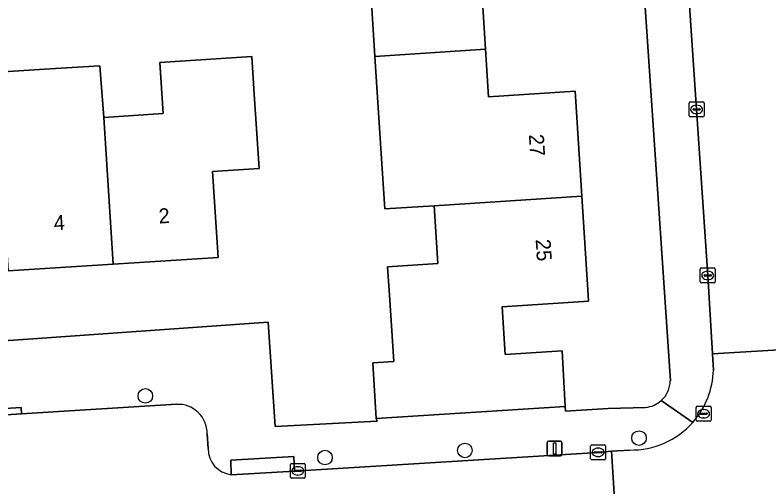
# Model space of a CAD drawing. Extents: x 159680 to 160786, y 387323 to 388340.
# Drawn here: x 160354.6 to 160405.2, y 388237.1 to 388268.8 of the extents above; entities that cross this region are included whole.
import ezdxf

# ---------------------------------------------------------------- set-up
doc = ezdxf.new("R2010")
doc.units = 0
for name, color, linetype in [('IMGEO_Boom', 7, 'Continuous'), ('IMGEO_Erf', 7, 'Continuous'), ('IMGEO_Hek', 7, 'Continuous'), ('IMGEO_Kolk', 7, 'Continuous'), ('IMGEO_Lichtmast', 7, 'Continuous'), ('IMGEO_Pand', 7, 'Continuous'), ('IMGEO_Pand_nummerreeks', 7, 'Continuous'), ('IMGEO_Rijbaan_lokaal_open', 7, 'Continuous'), ('IMGEO_Voetpad_open', 7, 'Continuous')]:
    doc.layers.add(name, color=color, linetype=linetype)

msp = doc.modelspace()

# ---------------------------------------------------------------- linework, layer by layer
at = {"layer": 'IMGEO_Boom'}
for centre in [(160363.325, 388243.24), (160396.442, 388240.415), (160384.762, 388239.584), (160375.376, 388239.111)]:
    msp.add_circle(centre, 0.489, dxfattribs=at)
at = {"layer": 'IMGEO_Erf'}
for points in [[(160398.544, 388244.259), (160394.729, 388300.667)], [(160379.145, 388259.5), (160378.725, 388266.008), (160378.352, 388271.793)], [(160385.941, 388269.683), (160386.147, 388266.49), (160386.353, 388263.297), (160392.151, 388263.671), (160392.605, 388256.632), (160393.033, 388250), (160393.059, 388249.597), (160387.259, 388249.223), (160387.465, 388246.025), (160391.28, 388246.271), (160391.497, 388242.532), (160391.515, 388242.227), (160394.375, 388242.393), (160396.888, 388242.47)], [(160350.329, 388264.745), (160356.55, 388265.146), (160360.276, 388265.386), (160360.534, 388261.917), (160364.526, 388262.174), (160364.305, 388265.606), (160370.468, 388266.004), (160370.631, 388263.474), (160370.953, 388258.484), (160367.833, 388258.283), (160368.204, 388252.527), (160361.168, 388252.073), (160354.13, 388251.619)], [(160313.557, 388244.341), (160354.507, 388246.988), (160371.564, 388248.178), (160372.028, 388241.182), (160378.882, 388241.56), (160378.806, 388241.737), (160378.59, 388245.455), (160379.987, 388245.545), (160379.699, 388250), (160379.577, 388251.895), (160382.948, 388252.113), (160382.698, 388255.992), (160379.385, 388255.778), (160379.145, 388259.5)]]:
    msp.add_lwpolyline(points, dxfattribs=at)
for centre, radius, start, end in [((160396.707, 388244.298), 1.837, 312.0652, 358.78), ((160396.706, 388244.302), 1.841, 275.6698, 312.012)]:
    msp.add_arc(centre, radius, start, end, dxfattribs=at)
at = {"layer": 'IMGEO_Hek'}
msp.add_lwpolyline([(160371.564, 388248.178), (160372.028, 388241.182), (160378.882, 388241.56), (160378.806, 388241.737)], dxfattribs=at)
at = {"layer": 'IMGEO_Kolk'}
for p, q in [((160399.806, 388262.027), (160399.806, 388262.879)), ((160399.881, 388262.953), (160400.733, 388262.953)), ((160400.807, 388262.879), (160400.807, 388262.027)), ((160400.065, 388262.447), (160400.065, 388262.459)), ((160400.503, 388262.41), (160400.105, 388262.41)), ((160400.108, 388262.496), (160400.506, 388262.496)), ((160400.294, 388262.733), (160400.319, 388262.733)), ((160400.549, 388262.459), (160400.549, 388262.447)), ((160400.733, 388261.953), (160399.881, 388261.953)), ((160400.317, 388262.173), (160400.292, 388262.173)), ((160400.554, 388250.896), (160400.554, 388251.748)), ((160400.629, 388251.822), (160401.481, 388251.822)), ((160401.555, 388251.748), (160401.555, 388250.896)), ((160400.813, 388251.316), (160400.813, 388251.328)), ((160401.251, 388251.279), (160400.853, 388251.279)), ((160400.856, 388251.365), (160401.254, 388251.365)), ((160401.042, 388251.602), (160401.067, 388251.602)), ((160401.297, 388251.328), (160401.297, 388251.316)), ((160401.481, 388250.822), (160400.629, 388250.822)), ((160401.065, 388251.042), (160401.04, 388251.042)), ((160400.275, 388241.621), (160400.275, 388242.473)), ((160400.35, 388242.547), (160401.202, 388242.547)), ((160400.577, 388242.09), (160400.975, 388242.09)), ((160400.763, 388242.327), (160400.788, 388242.327)), ((160401.276, 388242.473), (160401.276, 388241.621)), ((160400.534, 388242.041), (160400.534, 388242.053)), ((160400.972, 388242.004), (160400.574, 388242.004)), ((160400.786, 388241.767), (160400.761, 388241.767)), ((160401.018, 388242.053), (160401.018, 388242.041)), ((160401.202, 388241.547), (160400.35, 388241.547)), ((160393.199, 388239.033), (160393.199, 388239.885)), ((160393.274, 388239.959), (160394.126, 388239.959)), ((160393.687, 388239.739), (160393.712, 388239.739)), ((160394.2, 388239.885), (160394.2, 388239.033)), ((160393.458, 388239.453), (160393.458, 388239.465)), ((160393.896, 388239.416), (160393.498, 388239.416)), ((160393.501, 388239.502), (160393.899, 388239.502)), ((160393.71, 388239.179), (160393.685, 388239.179)), ((160393.942, 388239.465), (160393.942, 388239.453)), ((160373.054, 388237.791), (160373.054, 388238.643)), ((160373.129, 388238.717), (160373.981, 388238.717)), ((160374.055, 388238.643), (160374.055, 388237.791)), ((160394.126, 388238.959), (160393.274, 388238.959)), ((160373.313, 388238.211), (160373.313, 388238.223)), ((160373.751, 388238.174), (160373.353, 388238.174)), ((160373.356, 388238.26), (160373.754, 388238.26)), ((160373.542, 388238.497), (160373.567, 388238.497)), ((160373.797, 388238.223), (160373.797, 388238.211)), ((160373.981, 388237.717), (160373.129, 388237.717)), ((160373.565, 388237.937), (160373.54, 388237.937))]:
    msp.add_line(p, q, dxfattribs=at)
for points in [[(160399.806, 388262.027), (160399.806, 388262.879)], [(160399.881, 388262.953), (160400.733, 388262.953)], [(160400.807, 388262.879), (160400.807, 388262.027)], [(160400.733, 388261.953), (160399.881, 388261.953)], [(160400.554, 388250.896), (160400.554, 388251.748)], [(160400.629, 388251.822), (160401.481, 388251.822)], [(160401.555, 388251.748), (160401.555, 388250.896)], [(160401.481, 388250.822), (160400.629, 388250.822)], [(160400.275, 388241.621), (160400.275, 388242.473)], [(160400.35, 388242.547), (160401.202, 388242.547)], [(160401.276, 388242.473), (160401.276, 388241.621)], [(160401.202, 388241.547), (160400.35, 388241.547)], [(160393.199, 388239.033), (160393.199, 388239.885)], [(160393.274, 388239.959), (160394.126, 388239.959)], [(160394.2, 388239.885), (160394.2, 388239.033)], [(160373.054, 388237.791), (160373.054, 388238.643)], [(160373.129, 388238.717), (160373.981, 388238.717)], [(160374.055, 388238.643), (160374.055, 388237.791)], [(160394.126, 388238.959), (160393.274, 388238.959)], [(160373.981, 388237.717), (160373.129, 388237.717)]]:
    msp.add_lwpolyline(points, dxfattribs=at)
for centre, radius, start, end in [((160399.883, 388262.877), 0.0765, 91.552, 178.448), ((160399.883, 388262.877), 0.0765, 91.552, 178.448), ((160400.731, 388262.877), 0.0765, 1.552, 88.448), ((160400.731, 388262.877), 0.0765, 1.552, 88.448), ((160400.105, 388262.456), 0.0403, 85.8775, 175.7526), ((160400.102, 388262.446), 0.0366, 178.938, 274.7102), ((160400.506, 388262.453), 0.043, 264.8664, 352.4533), ((160400.51, 388262.458), 0.0386, 1.7309, 96.639), ((160399.883, 388262.029), 0.0765, 181.552, 268.448), ((160399.883, 388262.029), 0.0765, 181.552, 268.448), ((160400.731, 388262.029), 0.0765, 271.552, 358.448), ((160400.731, 388262.029), 0.0765, 271.552, 358.448), ((160400.631, 388251.746), 0.0765, 91.552, 178.448), ((160400.631, 388251.746), 0.0765, 91.552, 178.448), ((160401.479, 388251.746), 0.0765, 1.552, 88.448), ((160401.479, 388251.746), 0.0765, 1.552, 88.448), ((160400.853, 388251.325), 0.0403, 85.8775, 175.7526), ((160400.85, 388251.315), 0.0366, 178.938, 274.7102), ((160401.254, 388251.322), 0.043, 264.8664, 352.4533), ((160401.258, 388251.327), 0.0386, 1.7309, 96.639), ((160400.631, 388250.898), 0.0765, 181.552, 268.448), ((160400.631, 388250.898), 0.0765, 181.552, 268.448), ((160401.479, 388250.898), 0.0765, 271.552, 358.448), ((160401.479, 388250.898), 0.0765, 271.552, 358.448), ((160400.352, 388242.471), 0.0765, 91.552, 178.448), ((160400.352, 388242.471), 0.0765, 91.552, 178.448), ((160400.574, 388242.05), 0.0403, 85.8775, 175.7526), ((160400.979, 388242.052), 0.0386, 1.7309, 96.639), ((160401.2, 388242.471), 0.0765, 1.552, 88.448), ((160401.2, 388242.471), 0.0765, 1.552, 88.448), ((160400.352, 388241.623), 0.0765, 181.552, 268.448), ((160400.352, 388241.623), 0.0765, 181.552, 268.448), ((160400.571, 388242.04), 0.0366, 178.938, 274.7102), ((160400.975, 388242.047), 0.043, 264.8664, 352.4533), ((160401.2, 388241.623), 0.0765, 271.552, 358.448), ((160401.2, 388241.623), 0.0765, 271.552, 358.448), ((160393.276, 388239.883), 0.0765, 91.552, 178.448), ((160393.276, 388239.883), 0.0765, 91.552, 178.448), ((160394.124, 388239.883), 0.0765, 1.552, 88.448), ((160394.124, 388239.883), 0.0765, 1.552, 88.448), ((160393.498, 388239.462), 0.0403, 85.8775, 175.7526), ((160393.495, 388239.452), 0.0366, 178.938, 274.7102), ((160393.899, 388239.459), 0.043, 264.8664, 352.4533), ((160393.903, 388239.464), 0.0386, 1.7309, 96.639), ((160373.131, 388238.641), 0.0765, 91.552, 178.448), ((160373.131, 388238.641), 0.0765, 91.552, 178.448), ((160373.979, 388238.641), 0.0765, 1.552, 88.448), ((160373.979, 388238.641), 0.0765, 1.552, 88.448), ((160393.276, 388239.035), 0.0765, 181.552, 268.448), ((160393.276, 388239.035), 0.0765, 181.552, 268.448), ((160394.124, 388239.035), 0.0765, 271.552, 358.448), ((160394.124, 388239.035), 0.0765, 271.552, 358.448), ((160373.353, 388238.22), 0.0403, 85.8775, 175.7526), ((160373.35, 388238.21), 0.0366, 178.938, 274.7102), ((160373.754, 388238.217), 0.043, 264.8664, 352.4533), ((160373.758, 388238.222), 0.0386, 1.7309, 96.639), ((160373.131, 388237.793), 0.0765, 181.552, 268.448), ((160373.131, 388237.793), 0.0765, 181.552, 268.448), ((160373.979, 388237.793), 0.0765, 271.552, 358.448), ((160373.979, 388237.793), 0.0765, 271.552, 358.448)]:
    msp.add_arc(centre, radius, start, end, dxfattribs=at)
for centre, major_axis, ratio, start_param, end_param in [((160400.293, 388262.453), (-0.387, 0.002), 0.722429, 4.712389, 7.853982), ((160400.318, 388262.453), (-0.39, 0.002), 0.717154, 1.570796, 4.712389), ((160401.041, 388251.322), (-0.387, 0.002), 0.722429, 4.712389, 7.853982), ((160401.066, 388251.322), (-0.39, 0.002), 0.717154, 1.570796, 4.712389), ((160400.762, 388242.047), (-0.387, 0.002), 0.722429, 4.712389, 7.853982), ((160400.787, 388242.047), (-0.39, 0.002), 0.717154, 1.570796, 4.712389), ((160393.686, 388239.459), (-0.387, 0.002), 0.722429, 4.712389, 7.853982), ((160393.711, 388239.459), (-0.39, 0.002), 0.717154, 1.570796, 4.712389), ((160373.541, 388238.217), (-0.387, 0.002), 0.722429, 4.712389, 7.853982), ((160373.566, 388238.217), (-0.39, 0.002), 0.717154, 1.570796, 4.712389)]:
    msp.add_ellipse(centre, major_axis=major_axis, ratio=ratio, start_param=start_param, end_param=end_param, dxfattribs=at)
at = {"layer": 'IMGEO_Lichtmast'}
for p, q in [((160390.285, 388239.315), (160390.285, 388240.115)), ((160390.285, 388240.115), (160390.285, 388239.315)), ((160390.385, 388240.215), (160391.175, 388240.215)), ((160391.175, 388240.215), (160390.385, 388240.215)), ((160391.275, 388240.115), (160391.275, 388239.315)), ((160391.275, 388239.315), (160391.275, 388240.115)), ((160391.175, 388239.215), (160390.385, 388239.215)), ((160390.385, 388239.215), (160391.175, 388239.215))]:
    msp.add_line(p, q, dxfattribs=at)
msp.add_lwpolyline([(160390.705, 388240.09), (160390.855, 388240.09), (160390.855, 388239.34), (160390.705, 388239.34), (160390.705, 388240.09)], dxfattribs=at)
for centre, start, end in [((160390.385, 388240.115), 90, 180), ((160390.385, 388240.115), 90, 180), ((160391.175, 388240.115), 0, 90), ((160391.175, 388240.115), 360, 90), ((160390.385, 388239.315), 180, 270), ((160390.385, 388239.315), 180, 270), ((160391.175, 388239.315), 270, 0), ((160391.175, 388239.315), 270, 0)]:
    msp.add_arc(centre, 0.1, start, end, dxfattribs=at)
at = {"layer": 'IMGEO_Pand'}
for points in [[(160381.475, 388276.21), (160381.746, 388272.012), (160378.352, 388271.793), (160378.725, 388266.008), (160386.147, 388266.49), (160385.941, 388269.683), (160391.837, 388270.063), (160391.399, 388276.85)], [(160392.151, 388263.671), (160386.353, 388263.297), (160386.147, 388266.49), (160378.725, 388266.008), (160379.145, 388259.5), (160379.385, 388255.778), (160382.698, 388255.992), (160392.605, 388256.632)], [(160361.168, 388252.073), (160368.204, 388252.527), (160367.833, 388258.283), (160370.953, 388258.484), (160370.631, 388263.474), (160370.468, 388266.004), (160364.305, 388265.606), (160364.526, 388262.174), (160360.534, 388261.917)], [(160350.329, 388264.745), (160350.818, 388257.171), (160353.76, 388257.36), (160354.13, 388251.619), (160361.168, 388252.073), (160360.534, 388261.917), (160360.276, 388265.386), (160356.55, 388265.146)], [(160391.497, 388242.532), (160391.28, 388246.271), (160387.465, 388246.025), (160387.259, 388249.223), (160393.059, 388249.597), (160393.033, 388250), (160392.605, 388256.632), (160382.698, 388255.992), (160382.948, 388252.113), (160379.577, 388251.895), (160379.699, 388250), (160379.987, 388245.545), (160378.59, 388245.455), (160378.806, 388241.737)]]:
    msp.add_lwpolyline(points, close=True, dxfattribs=at)
at = {"layer": 'IMGEO_Rijbaan_lokaal_open'}
msp.add_lwpolyline([(160405.613, 388300.332), (160397.823, 388299.911), (160397.895, 388298.711), (160398.965, 388282.361), (160400.307, 388262.453), (160401.055, 388251.322), (160401.379, 388246.056), (160409.17, 388246.523), (160408.996, 388248.794), (160408.056, 388263.273), (160406.78, 388282.735), (160405.7, 388299.079)], close=True, dxfattribs=at)
for points in [[(160409.243, 388245.394), (160409.17, 388246.523), (160401.379, 388246.056), (160401.436, 388244.978)], [(160365.419, 388242.678), (160355.005, 388242.036), (160348.144, 388241.594), (160334.938, 388240.761), (160328.07, 388240.322), (160317.394, 388239.63), (160313.593, 388239.382), (160300.65, 388238.544), (160293.755, 388238.086), (160280.391, 388237.215), (160273.53, 388236.769), (160260.894, 388235.959), (160254.03, 388235.503), (160240.433, 388234.659), (160233.562, 388234.207), (160230.429, 388234.002), (160230.754, 388228.997), (160233.46, 388229.17), (160268.084, 388231.332), (160329.484, 388235.376), (160331.275, 388235.471)], [(160367.531, 388239.706), (160367.475, 388240.708)], [(160395.826, 388239.613), (160394.604, 388239.531), (160394.916, 388234.562), (160395.98, 388234.599)], [(160347.621, 388231.531), (160393.88, 388234.472), (160394.916, 388234.562), (160394.604, 388239.531)], [(160394.604, 388239.531), (160393.7, 388239.459), (160373.327, 388238.2), (160369.08, 388237.961)]]:
    msp.add_lwpolyline(points, dxfattribs=at)
for centre, radius, start, end in [((160395.918, 388245.131), 5.52, 318.417, 358.4142), ((160365.522, 388240.727), 1.953, 359.4282, 93.0192), ((160395.92, 388245.131), 5.519, 269.0256, 318.3997), ((160369.279, 388239.698), 1.748, 179.7315, 263.4581)]:
    msp.add_arc(centre, radius, start, end, dxfattribs=at)
at = {"layer": 'IMGEO_Voetpad_open'}
for points in [[(160394.729, 388300.667), (160398.544, 388244.259)], [(160401.436, 388244.978), (160401.379, 388246.056), (160401.055, 388251.322), (160400.307, 388262.453), (160398.965, 388282.361), (160397.895, 388298.711), (160397.823, 388299.911)], [(160396.888, 388242.47), (160394.375, 388242.393), (160391.515, 388242.227), (160391.497, 388242.532), (160378.806, 388241.737), (160378.882, 388241.56), (160372.028, 388241.182), (160371.564, 388248.178), (160354.507, 388246.988), (160313.557, 388244.341)], [(160313.593, 388239.382), (160313.57, 388239.814), (160317.354, 388240.079), (160317.394, 388239.63), (160328.07, 388240.322), (160328.034, 388240.773), (160334.921, 388241.214), (160334.938, 388240.761), (160348.144, 388241.594), (160348.115, 388242.036), (160354.987, 388242.475), (160355.005, 388242.036), (160365.419, 388242.678)], [(160400.047, 388241.467), (160397.938, 388242.934)], [(160397.938, 388242.934), (160400.047, 388241.467)], [(160367.475, 388240.708), (160367.531, 388239.706)], [(160369.08, 388237.961), (160369.067, 388238.932), (160373.286, 388239.185), (160373.327, 388238.2), (160393.7, 388239.459), (160394.604, 388239.531), (160395.826, 388239.613)]]:
    msp.add_lwpolyline(points, dxfattribs=at)
for points in [[(160355.005, 388242.036), (160354.987, 388242.475), (160348.115, 388242.036), (160348.144, 388241.594)], [(160369.08, 388237.961), (160373.327, 388238.2), (160373.286, 388239.185), (160369.067, 388238.932)]]:
    msp.add_lwpolyline(points, close=True, dxfattribs=at)
for centre, radius, start, end in [((160395.918, 388245.131), 5.52, 318.417, 358.4142), ((160396.707, 388244.298), 1.837, 312.0652, 358.78), ((160365.522, 388240.727), 1.953, 359.4282, 93.0192), ((160396.706, 388244.302), 1.841, 275.6698, 312.012), ((160395.92, 388245.131), 5.519, 269.0256, 318.3997), ((160369.279, 388239.698), 1.748, 179.7315, 263.4581)]:
    msp.add_arc(centre, radius, start, end, dxfattribs=at)

# ---------------------------------------------------------------- texts
at = {"layer": 'IMGEO_Pand_nummerreeks'}
for s, rotation, p in [('27', 273.6896, (160389.051, 388260.766)), ('2', 3.6914, (160364.247, 388254.797)), ('4', 3.6914, (160357.212, 388254.343)), ('25', 273.6914, (160389.506, 388253.729))]:
    msp.add_text(s, height=1, rotation=rotation, dxfattribs=at).set_placement(p)

doc.saveas('drawing.dxf')
